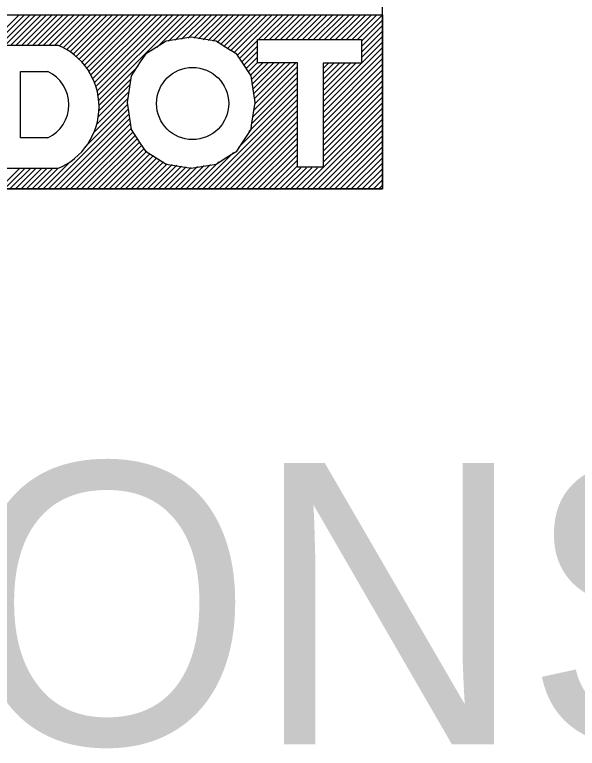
# Model space of a CAD drawing. Extents: x -12 to 6962, y -3756 to 679.
# Drawn here: x 4323.37 to 4327.44, y -68.12 to -62.82 of the extents above; entities that cross this region are included whole.
import ezdxf

# ---------------------------------------------------------------- set-up
doc = ezdxf.new("R2010")
doc.units = 0
doc.layers.add('Level 1', color=7, linetype='Continuous')

msp = doc.modelspace()

# ---------------------------------------------------------------- linework, layer by layer
at = {"layer": 'Level 1'}
for p, q in [((4322.9919, -63.227), (4323.4022, -62.8167)), ((4323.0211, -62.8167), (4326.0279, -62.8167)), ((4323.2252, -63.0335), (4323.442, -62.8167)), ((4323.265, -63.0335), (4323.4818, -62.8167)), ((4323.3048, -63.0335), (4323.5215, -62.8167)), ((4323.3445, -63.0335), (4323.5613, -62.8167)), ((4323.3843, -63.0335), (4323.6011, -62.8167)), ((4323.4241, -63.0335), (4323.6409, -62.8167)), ((4323.4638, -63.0335), (4323.6806, -62.8167)), ((4323.5035, -63.0336), (4323.7204, -62.8167)), ((4323.5432, -63.0337), (4323.7602, -62.8167)), ((4323.581, -63.0357), (4323.8, -62.8167)), ((4323.6204, -63.036), (4323.8397, -62.8167)), ((4323.6602, -63.036), (4323.8795, -62.8167)), ((4323.6941, -63.0419), (4323.9193, -62.8167)), ((4323.7203, -63.0554), (4323.9591, -62.8167)), ((4323.7499, -63.0656), (4323.9988, -62.8167)), ((4323.7707, -63.0846), (4324.0386, -62.8167)), ((4323.7937, -63.1014), (4324.0784, -62.8167)), ((4323.8155, -63.1193), (4324.1182, -62.8167)), ((4323.8362, -63.1385), (4324.1579, -62.8167)), ((4323.8556, -63.1587), (4324.1977, -62.8167)), ((4323.874, -63.1802), (4324.2375, -62.8167)), ((4323.8911, -63.2028), (4324.2773, -62.8167)), ((4323.907, -63.2267), (4324.317, -62.8167)), ((4323.9217, -63.2518), (4324.3568, -62.8167)), ((4323.9351, -63.2782), (4324.3966, -62.8167)), ((4323.947, -63.306), (4324.4364, -62.8167)), ((4323.962, -63.3308), (4324.4761, -62.8167)), ((4323.9668, -63.3657), (4324.5159, -62.8167)), ((4323.9716, -63.4008), (4324.5557, -62.8167)), ((4323.9763, -63.4358), (4324.5955, -62.8167)), ((4324.3973, -63.0547), (4324.6352, -62.8167)), ((4324.4828, -63.0089), (4324.675, -62.8167)), ((4324.53, -63.0015), (4324.7148, -62.8167)), ((4324.5771, -62.9941), (4324.7546, -62.8167)), ((4324.6243, -62.9867), (4324.7943, -62.8167)), ((4324.6643, -62.9865), (4324.8341, -62.8167)), ((4324.6987, -62.9918), (4324.8739, -62.8167)), ((4324.7331, -62.9972), (4324.9137, -62.8167)), ((4324.7675, -63.0026), (4324.9534, -62.8167)), ((4324.8019, -63.0079), (4324.9932, -62.8167)), ((4324.833, -63.0167), (4325.033, -62.8167)), ((4324.8574, -63.032), (4325.0728, -62.8167)), ((4324.8819, -63.0474), (4325.1125, -62.8167)), ((4324.9063, -63.0627), (4325.1523, -62.8167)), ((4324.9307, -63.0781), (4325.1921, -62.8167)), ((4324.9552, -63.0934), (4325.2319, -62.8167)), ((4324.9774, -63.1109), (4325.2716, -62.8167)), ((4325.1318, -62.9963), (4325.3114, -62.8167)), ((4325.1715, -62.9963), (4325.3512, -62.8167)), ((4325.2113, -62.9963), (4325.391, -62.8167)), ((4325.2511, -62.9963), (4325.4307, -62.8167)), ((4325.2909, -62.9963), (4325.4705, -62.8167)), ((4325.3306, -62.9963), (4325.5103, -62.8167)), ((4325.3704, -62.9963), (4325.5501, -62.8167)), ((4325.4102, -62.9963), (4325.5898, -62.8167)), ((4325.45, -62.9963), (4325.6296, -62.8167)), ((4325.4897, -62.9963), (4325.6694, -62.8167)), ((4325.5295, -62.9963), (4325.7092, -62.8167)), ((4325.5693, -62.9963), (4325.7489, -62.8167)), ((4325.6091, -62.9963), (4325.7887, -62.8167)), ((4325.6488, -62.9963), (4325.8285, -62.8167)), ((4325.6886, -62.9963), (4325.8683, -62.8167)), ((4325.7284, -62.9963), (4325.908, -62.8167)), ((4325.7682, -62.9963), (4325.9478, -62.8167)), ((4325.8079, -62.9963), (4325.9876, -62.8167)), ((4325.8477, -62.9963), (4326.0274, -62.8167)), ((4326.0279, -62.8167), (4326.0279, -64.0753)), ((4325.8761, -63.0077), (4326.0279, -62.8559)), ((4325.8761, -63.0475), (4326.0279, -62.8957)), ((4325.8761, -63.0873), (4326.0279, -62.9355)), ((4324.9931, -63.135), (4325.1245, -63.0035)), ((4325.8761, -63.127), (4326.0279, -62.9752)), ((4323.2057, -63.036), (4323.6803, -63.036)), ((4325.0088, -63.1591), (4325.1245, -63.0433)), ((4325.5992, -63.4437), (4326.0279, -63.015)), ((4325.5992, -63.4835), (4326.0279, -63.0548)), ((4325.0245, -63.1831), (4325.1245, -63.0831)), ((4325.5992, -63.5232), (4326.0279, -63.0946)), ((4325.0403, -63.2072), (4325.1245, -63.1229)), ((4325.056, -63.2312), (4325.1245, -63.1626)), ((4325.5992, -63.563), (4326.0279, -63.1343)), ((4323.981, -63.4709), (4324.2611, -63.1908)), ((4325.0717, -63.2553), (4325.1633, -63.1636)), ((4325.0789, -63.2878), (4325.2031, -63.1636)), ((4325.0843, -63.3222), (4325.2429, -63.1636)), ((4325.0896, -63.3567), (4325.2827, -63.1636)), ((4325.0949, -63.3911), (4325.3224, -63.1636)), ((4325.0954, -63.51), (4325.4113, -63.1941)), ((4325.1003, -63.4255), (4325.3622, -63.1636)), ((4325.1027, -63.4629), (4325.402, -63.1636)), ((4325.5992, -63.205), (4325.6373, -63.167)), ((4325.5992, -63.2448), (4325.6771, -63.167)), ((4325.5992, -63.2846), (4325.7168, -63.167)), ((4325.5992, -63.3244), (4325.7566, -63.167)), ((4325.5992, -63.3641), (4325.7964, -63.167)), ((4325.5992, -63.4039), (4325.8362, -63.167)), ((4325.5992, -63.6028), (4326.0279, -63.1741)), ((4325.5992, -63.6426), (4326.0279, -63.2139)), ((4323.4131, -63.7069), (4323.4131, -63.227)), ((4323.4131, -63.227), (4323.611, -63.227)), ((4325.0881, -63.5571), (4325.4113, -63.2339)), ((4325.5992, -63.6823), (4326.0279, -63.2537)), ((4323.9794, -63.5123), (4324.2128, -63.2789)), ((4325.0635, -63.6612), (4325.4113, -63.3134)), ((4325.0808, -63.6041), (4325.4113, -63.2736)), ((4325.5992, -63.7221), (4326.0279, -63.2934)), ((4323.9637, -63.6075), (4324.1986, -63.3727)), ((4323.9753, -63.5517), (4324.2012, -63.3258)), ((4324.9887, -63.7758), (4325.4113, -63.3532)), ((4325.5992, -63.7619), (4326.0279, -63.3332)), ((4325.5992, -63.8017), (4326.0279, -63.373)), ((4323.943, -63.668), (4324.1914, -63.4196)), ((4324.729, -64.0753), (4325.4113, -63.393)), ((4325.5992, -63.8414), (4326.0279, -63.4128)), ((4323.8951, -63.7557), (4324.1881, -63.4627)), ((4324.7688, -64.0753), (4325.4113, -63.4327)), ((4324.8086, -64.0753), (4325.4113, -63.4725)), ((4325.5992, -63.8812), (4326.0279, -63.4525)), ((4323.6153, -64.0753), (4324.1934, -63.4972)), ((4323.6551, -64.0753), (4324.1986, -63.5317)), ((4324.8483, -64.0753), (4325.4113, -63.5123)), ((4325.445, -64.0753), (4326.0279, -63.4923)), ((4325.4847, -64.0753), (4326.0279, -63.5321)), ((4323.6949, -64.0753), (4324.2039, -63.5663)), ((4324.8881, -64.0753), (4325.4113, -63.5521)), ((4325.5245, -64.0753), (4326.0279, -63.5719)), ((4323.7346, -64.0753), (4324.2091, -63.6008)), ((4323.7744, -64.0753), (4324.2145, -63.6352)), ((4324.9279, -64.0753), (4325.4113, -63.5918)), ((4324.9677, -64.0753), (4325.4113, -63.6316)), ((4325.5643, -64.0753), (4326.0279, -63.6116)), ((4323.8142, -64.0753), (4324.2275, -63.6619)), ((4323.854, -64.0753), (4324.2432, -63.686)), ((4325.0074, -64.0753), (4325.4113, -63.6714)), ((4325.6041, -64.0753), (4326.0279, -63.6514)), ((4325.6438, -64.0753), (4326.0279, -63.6912)), ((4323.611, -63.7069), (4323.4131, -63.7069)), ((4323.8937, -64.0753), (4324.259, -63.71)), ((4323.9335, -64.0753), (4324.2747, -63.7341)), ((4325.0472, -64.0753), (4325.4113, -63.7112)), ((4325.6836, -64.0753), (4326.0279, -63.731)), ((4323.9733, -64.0753), (4324.2904, -63.7581)), ((4324.0131, -64.0753), (4324.3062, -63.7821)), ((4325.087, -64.0753), (4325.4113, -63.7509)), ((4325.1268, -64.0753), (4325.4113, -63.7907)), ((4325.7234, -64.0753), (4326.0279, -63.7707)), ((4324.0528, -64.0753), (4324.3245, -63.8036)), ((4324.0926, -64.0753), (4324.3489, -63.8189)), ((4324.1324, -64.0753), (4324.3733, -63.8343)), ((4324.1722, -64.0753), (4324.3978, -63.8497)), ((4324.6892, -64.0753), (4324.9517, -63.8128)), ((4325.1665, -64.0753), (4325.4113, -63.8305)), ((4325.7632, -64.0753), (4326.0279, -63.8105)), ((4325.8029, -64.0753), (4326.0279, -63.8503)), ((4323.5755, -64.0753), (4323.7648, -63.886)), ((4324.2119, -64.0753), (4324.4222, -63.865)), ((4324.2517, -64.0753), (4324.4467, -63.8803)), ((4324.2915, -64.0753), (4324.4731, -63.8936)), ((4324.3313, -64.0753), (4324.5075, -63.899)), ((4324.371, -64.0753), (4324.5419, -63.9044)), ((4324.6097, -64.0753), (4324.7865, -63.8985)), ((4324.6495, -64.0753), (4324.8448, -63.8799)), ((4325.2063, -64.0753), (4325.4113, -63.8703)), ((4325.8427, -64.0753), (4326.0279, -63.8901)), ((4323.6803, -63.9282), (4323.2057, -63.9282)), ((4323.2573, -64.0753), (4323.4044, -63.9282)), ((4323.2971, -64.0753), (4323.4442, -63.9282)), ((4323.3369, -64.0753), (4323.4839, -63.9282)), ((4323.3767, -64.0753), (4323.5237, -63.9282)), ((4323.4164, -64.0753), (4323.5635, -63.9282)), ((4323.4562, -64.0753), (4323.6033, -63.9282)), ((4323.496, -64.0753), (4323.643, -63.9282)), ((4323.5358, -64.0753), (4323.6846, -63.9264)), ((4324.4108, -64.0753), (4324.5763, -63.9098)), ((4324.4506, -64.0753), (4324.6107, -63.9152)), ((4324.4904, -64.0753), (4324.6451, -63.9205)), ((4324.5301, -64.0753), (4324.6922, -63.9132)), ((4324.5699, -64.0753), (4324.7393, -63.9058)), ((4325.2461, -64.0753), (4325.4113, -63.91)), ((4325.2859, -64.0753), (4325.4392, -63.9219)), ((4325.3256, -64.0753), (4325.479, -63.9219)), ((4325.3654, -64.0753), (4325.5187, -63.9219)), ((4325.4052, -64.0753), (4325.5585, -63.9219)), ((4325.8825, -64.0753), (4326.0279, -63.9298)), ((4325.9223, -64.0753), (4326.0279, -63.9696)), ((4325.962, -64.0753), (4326.0279, -64.0094)), ((4326.0018, -64.0753), (4326.0279, -64.0492)), ((4326.0279, -64.0753), (4319.5639, -64.0753))]:
    msp.add_line(p, q, dxfattribs=at)
for points in [[(4326.0279, -59.6834), (4326.0279, -56.442), (4319.5639, -56.442), (4319.5639, -64.0753), (4326.0279, -64.0753), (4326.0279, -62.2904)], [(4324.8974, -63.0527), (4324.8261, -63.0079), (4324.6451, -62.9797), (4324.4648, -63.0079), (4324.3933, -63.0527), (4324.3551, -63.0767), (4324.3148, -63.1021), (4324.2782, -63.1577), (4324.2127, -63.2579)], [(4325.1245, -62.9963), (4325.8761, -62.9963), (4325.8761, -63.167), (4325.5992, -63.167), (4325.5992, -63.9187), (4325.4133, -63.9187), (4325.4133, -63.1636), (4325.1245, -63.1636), (4325.1245, -62.9963)], [(4324.9356, -63.0767), (4324.8974, -63.0527)], [(4324.8974, -63.8513), (4324.9358, -63.8273), (4324.9761, -63.8019), (4325.0124, -63.7463), (4325.0783, -63.6454), (4325.0829, -63.6149), (4325.1082, -63.452), (4325.0831, -63.2903), (4325.0783, -63.2586), (4325.0132, -63.1589), (4324.9761, -63.1021), (4324.9375, -63.0779)], [(4324.2121, -63.2594), (4324.2075, -63.2891), (4324.1827, -63.452), (4324.2075, -63.6149), (4324.2123, -63.6454), (4324.2782, -63.7463), (4324.3148, -63.8019), (4324.3551, -63.8273), (4324.3933, -63.8513), (4324.4648, -63.8961), (4324.6451, -63.9243), (4324.8261, -63.8961), (4324.8974, -63.8513)]]:
    msp.add_lwpolyline(points, dxfattribs=at)
msp.add_circle((4324.6562, -63.4584), 0.2607, dxfattribs=at)
for centre, radius, start, end in [((4323.4987, -63.4821), 0.4816, 292.1496, 67.8504), ((4323.4966, -63.467), 0.2658, 295.505, 64.495)]:
    msp.add_arc(centre, radius, start, end, dxfattribs=at)

# ---------------------------------------------------------------- texts
msp.add_text('ENERGY CONSERVATION', height=2.031896, dxfattribs=at).set_placement((4308.7886, -68.0867))

doc.saveas('drawing.dxf')
